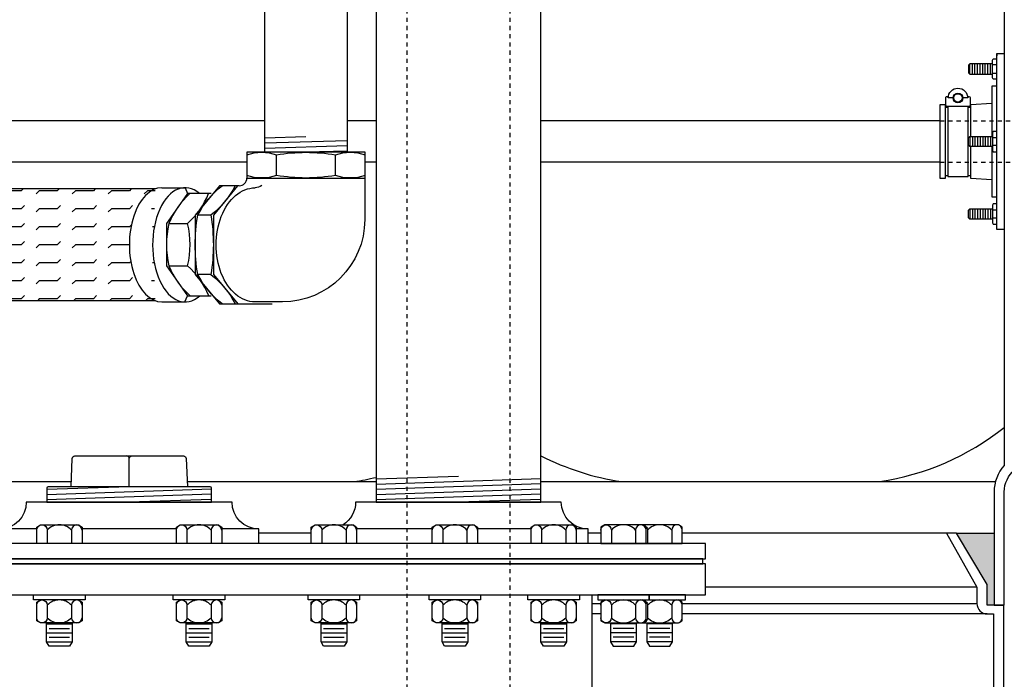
# Model space of a CAD drawing. Extents: x -285 to 5863, y 308 to 3178.
# Tile 559 of 622: x 5269 to 5293, y 918 to 934. Entities that reach past the tile are written whole.
import ezdxf

# ---------------------------------------------------------------- set-up
doc = ezdxf.new("R2010")
doc.units = 0
doc.header["$MEASUREMENT"] = 0
doc.header["$PDSIZE"] = 1
doc.linetypes.add('HIDDEN5', pattern=[0.05, 0.025, -0.025])
doc.layers.get('DEFPOINTS').update_dxf_attribs({"linetype": 'CONTINUOUS'})
for name, color, linetype in [('BOOT-CONDUIT', 1, 'CONTINUOUS'), ('CONDUIT', 2, 'CONTINUOUS'), ('DIM', 3, 'CONTINUOUS'), ('FLEXHOSE-2', 3, 'CONTINUOUS'), ('FLEXHOSE-2-HATCH', 2, 'CONTINUOUS'), ('FRP-COLLAR', 1, 'CONTINUOUS'), ('FRP-SUMP', 2, 'CONTINUOUS'), ('GALV-2-ELL', 3, 'CONTINUOUS'), ('GALV-2-PIPE', 3, 'CONTINUOUS'), ('GALV-4-PIPE', 4, 'CONTINUOUS'), ('PEAGRAVEL-HATCH', 3, 'CONTINUOUS'), ('SUB-PUMP', 4, 'CONTINUOUS'), ('TANK-BUNG-OPENING-4', 3, 'CONTINUOUS'), ('TANK-MANWAY', 5, 'CONTINUOUS'), ('TANK-MANWAY-BOLT', 7, 'CONTINUOUS')]:
    doc.layers.add(name, color=color, linetype=linetype)
doc.styles.add('SIMPLEX', font='simplex')
doc.dimstyles.new('DIM64', dxfattribs={"dimscale": 64, "dimtxt": 0.09375, "dimasz": 0.09375, "dimexe": 0.0625, "dimexo": 0.0625, "dimgap": 0.046875, "dimtad": 1, "dimdec": 4, "dimzin": 3, "dimdsep": 46, "dimlunit": 4, "dimtxsty": 'SIMPLEX', "dimcen": 0, "dimclrd": 256, "dimclre": 256, "dimclrt": 256, "dimadec": 0, "dimazin": 0, "dimtfac": 1, "dimtdec": 4, "dimtmove": 0, "dimatfit": 3, "dimfxl": 1, "dimfrac": 2, "dimtolj": 1, "dimtzin": 0, "dimarcsym": 0})

# ---------------------------------------------------------------- blocks, each defined once
blk = doc.blocks.new('*D53')
at = {"layer": 'DEFPOINTS', "color": 0, "transparency": 16777216}
for p in [(5440.235, 978.296), (4823.479, 978.015), (4823.479, 700.523)]:
    blk.add_point(p, dxfattribs=at)
at = {"layer": 'DIM', "lineweight": -2, "transparency": 16777216}
for p, q in [((5440.235, 974.296), (5440.235, 696.523)), ((4823.479, 974.015), (4823.479, 696.523)), ((5434.235, 700.523), (4829.479, 700.523))]:
    blk.add_line(p, q, dxfattribs=at)
at = {"layer": 'DIM', "transparency": 16777216}
for points in [[(4829.479, 701.523), (4829.479, 699.523), (4823.479, 700.523)], [(5434.235, 701.523), (5434.235, 699.523), (5440.235, 700.523)]]:
    blk.add_solid(points, dxfattribs=at)
at = {"layer": 'DIM', "transparency": 16777216, "insert": (5131.857, 708.095), "char_height": 6, "attachment_point": 5, "style": 'SIMPLEX'}
blk.add_mtext('\\A1;51\'-4 3/4" (F.V. TANK SLAB)', dxfattribs=at)

msp = doc.modelspace()

# ---------------------------------------------------------------- hatches: boundary and pattern name
at = {"layer": 'FLEXHOSE-2-HATCH', "linetype": 'Continuous'}
h = msp.add_hatch(dxfattribs=at)
h.set_pattern_fill('FLEX', color=256, scale=1.75, angle=180, style=0)
h.set_pattern_definition([(180, (5271.98197, 928.7775), (1e-13, -0.4375), [0.4375, -0.4375]), (225, (5271.54447, 928.7775), (1e-13, -0.4375), [0.109375, -0.399968, 0.109375, -0.618718])])
edge = h.paths.add_edge_path()
edge.add_ellipse((5272.77234, 928.77749), major_axis=(0, 1.388), ratio=0.56943366, start_angle=371.528606, end_angle=528.471394, ccw=False)
edge.add_line((5272.61438, 930.13749), (5266.95355, 930.13749))
edge.add_ellipse((5266.95355, 928.77749), major_axis=(0, -1.36), ratio=0.58361635, start_angle=180, end_angle=360)
edge.add_line((5266.95355, 927.41749), (5272.61438, 927.41749))
at = {"layer": 'FRP-SUMP'}
msp.add_hatch(color=256, dxfattribs=at).paths.add_polyline_path([(5292.99306, 921.77324), (5292.07882, 921.77324), (5292.82882, 920.52324), (5292.82882, 920.02324), (5292.97882, 920.02324), (5292.99306, 920.02324)])
at = {"layer": 'PEAGRAVEL-HATCH'}
h = msp.add_hatch(dxfattribs=at)
h.set_pattern_fill('AR-SAND', color=256, scale=7.5, style=0)
h.set_pattern_definition([(37.5, (5288.236, 931.786), (-0.4725, 14.4512), [0, -11.4, 0, -12.75, 0, -12.1875]), (7.5, (5288.236, 931.786), (13.273, 21.166), [0, -6.15, 0, -10.275, 0, -3.9375]), (327.5, (5279.011, 931.786), (23.356, 0.0424), [0, -3.75, 0, -13.5, 0, -17.625]), (317.5, (5279.011, 931.786), (22.546, 6.5826), [0, -1.875, 0, -8.85, 0, -10.125])])
edge = h.paths.add_edge_path()
edge.add_line((5314.0425, 967.4784), (5313.7647, 967.4784))
edge.add_line((5313.7647, 967.4784), (5313.7647, 968.36731))
edge.add_line((5313.7647, 968.36731), (5312.50758, 969.62443))
edge.add_line((5312.50758, 969.62443), (5312.62543, 969.74228))
edge.add_line((5312.62543, 969.74228), (5312.54686, 969.82085))
edge.add_line((5312.54686, 969.82085), (5312.70947, 969.98346))
edge.add_line((5312.70947, 969.98346), (5288.23631, 969.98346))
edge.add_line((5288.23631, 969.98346), (5288.23941, 961.19654))
edge.add_arc((5234.32235, 832.27572), 139.74129, 65.4201994, 67.3044212, ccw=False)
edge.add_arc((5291.99306, 957.71638), 1.7, 0, 74.436861, ccw=False)
edge.add_line((5293.69306, 957.71638), (5293.69306, 945.77093))
edge.add_line((5293.69306, 945.77093), (5294.57651, 945.77093))
edge.add_line((5294.57651, 945.77093), (5294.81304, 945.77093))
edge.add_line((5294.81304, 945.77093), (5294.07651, 944.45569))
edge.add_line((5294.07651, 944.45569), (5294.07651, 944.05734))
edge.add_arc((5293.82651, 944.05734), 0.25, -90, 0, ccw=False)
edge.add_line((5293.82651, 943.80734), (5293.69306, 943.80734))
edge.add_line((5293.69306, 943.80734), (5293.69306, 942.27093))
edge.add_arc((5293.94306, 942.27093), 0.25, 180, 270)
edge.add_line((5293.94306, 942.02093), (5293.94306, 939.01507))
edge.add_line((5293.94306, 939.01507), (5294.56181, 939.01507))
edge.add_line((5294.56181, 939.01507), (5294.56181, 938.11788))
edge.add_line((5294.56181, 938.11788), (5294.68556, 938.11788))
edge.add_line((5294.68556, 938.11788), (5294.68556, 937.705))
edge.add_line((5294.68556, 937.705), (5295.1962, 937.66929))
edge.add_line((5295.1962, 937.66929), (5295.1962, 937.60742))
edge.add_line((5295.1962, 937.60742), (5295.25807, 937.60742))
edge.add_line((5295.25807, 937.60742), (5295.25807, 937.1471))
edge.add_line((5295.25807, 937.1471), (5295.75307, 937.1471))
edge.add_line((5295.75307, 937.1471), (5295.75307, 937.60742))
edge.add_line((5295.75307, 937.60742), (5295.81495, 937.60742))
edge.add_line((5295.81495, 937.60742), (5295.81495, 937.66929))
edge.add_line((5295.81495, 937.66929), (5295.9387, 937.66929))
edge.add_line((5295.9387, 937.66929), (5295.9387, 937.1471))
edge.add_line((5295.9387, 937.1471), (5307.36231, 937.1471))
edge.add_ellipse((5307.32942, 936.9596), major_axis=(0, 0.1875), ratio=0.47920074, start_angle=180, end_angle=360, ccw=False)
edge.add_ellipse((5307.32942, 936.5846), major_axis=(0, -0.1875), ratio=0.47920074, start_angle=0, end_angle=180, ccw=False)
edge.add_line((5307.32942, 936.3971), (5295.9387, 936.3971))
edge.add_line((5295.9387, 936.3971), (5295.9387, 935.87492))
edge.add_line((5295.9387, 935.87492), (5295.81495, 935.87492))
edge.add_line((5295.81495, 935.87492), (5295.81495, 935.93679))
edge.add_line((5295.81495, 935.93679), (5295.75307, 935.93679))
edge.add_line((5295.75307, 935.93679), (5295.75307, 935.92095))
edge.add_line((5295.75307, 935.92095), (5295.1962, 935.92095))
edge.add_line((5295.1962, 935.92095), (5295.1962, 935.87492))
edge.add_line((5295.1962, 935.87492), (5294.68556, 935.83921))
edge.add_line((5294.68556, 935.83921), (5294.68556, 935.42632))
edge.add_line((5294.68556, 935.42632), (5294.56181, 935.42632))
edge.add_line((5294.56181, 935.42632), (5294.56181, 934.52913))
edge.add_line((5294.56181, 934.52913), (5293.94306, 934.52913))
edge.add_line((5293.94306, 934.52913), (5293.94306, 933.52913))
edge.add_line((5293.94306, 933.52913), (5294.56181, 933.52913))
edge.add_line((5294.56181, 933.52913), (5294.56181, 932.63195))
edge.add_line((5294.56181, 932.63195), (5294.68556, 932.63195))
edge.add_line((5294.68556, 932.63195), (5294.68556, 932.21906))
edge.add_line((5294.68556, 932.21906), (5295.1962, 932.18335))
edge.add_line((5295.1962, 932.18335), (5295.1962, 932.12148))
edge.add_line((5295.1962, 932.12148), (5295.25807, 932.12148))
edge.add_line((5295.25807, 932.12148), (5295.25807, 931.78617))
edge.add_line((5295.25807, 931.78617), (5295.75307, 931.78617))
edge.add_line((5295.75307, 931.78617), (5295.75307, 932.12148))
edge.add_line((5295.75307, 932.12148), (5295.81495, 932.12148))
edge.add_line((5295.81495, 932.12148), (5295.81495, 932.18335))
edge.add_line((5295.81495, 932.18335), (5295.9387, 932.18335))
edge.add_line((5295.9387, 932.18335), (5295.9387, 931.7862))
edge.add_line((5295.9387, 931.7862), (5311.0425, 931.7862))
edge.add_arc((5311.0425, 934.7862), 3, 270, 360)
edge.add_line((5314.0425, 934.7862), (5314.0425, 967.4784))
h.paths.add_polyline_path([(5295.73758, 937.8824, 0.57507133), (5295.75911, 937.86841, -0.53001081), (5295.80257, 937.83951), (5295.80257, 937.62325), (5295.20857, 937.62325), (5295.20857, 937.87076), (5295.25907, 937.87076, 0.35188447), (5295.27357, 937.8824, -0.80321759)], flags=16)
h.paths.add_polyline_path([(5295.40261, 937.83115, -1), (5295.60853, 937.83115, -1)], flags=0)
h.paths.add_polyline_path([(5295.73758, 932.39647, 0.57507133), (5295.75911, 932.38248, -0.53001081), (5295.80257, 932.35357), (5295.80257, 932.13732), (5295.20857, 932.13732), (5295.20857, 932.38482), (5295.25907, 932.38482, 0.35188447), (5295.27357, 932.39647, -0.80321759)], flags=16)
h.paths.add_polyline_path([(5295.40261, 932.34522, -1), (5295.60853, 932.34522, -1)], flags=0)

# ---------------------------------------------------------------- linework, layer by layer
at = {"layer": 'BOOT-CONDUIT', "color": 7}
for p, q in [((5292.40512, 932.92399), (5292.40512, 933.17149)), ((5292.46762, 932.92399), (5292.46762, 933.17149)), ((5292.53012, 932.92399), (5292.53012, 933.17149)), ((5292.59262, 932.92399), (5292.59262, 933.17149)), ((5292.65512, 932.92399), (5292.65512, 933.17149)), ((5292.71762, 932.92399), (5292.71762, 933.17149)), ((5292.78012, 932.92399), (5292.78012, 933.17149)), ((5292.84262, 932.92399), (5292.84262, 933.17149)), ((5292.90512, 932.92399), (5292.90512, 933.17149)), ((5293.0601, 933.14724), (5292.95418, 933.14724)), ((5292.95418, 932.94825), (5293.0601, 932.94825)), ((5292.40512, 931.40992), (5292.40512, 931.16242)), ((5292.46762, 931.40992), (5292.46762, 931.16242)), ((5292.53012, 931.40992), (5292.53012, 931.16242)), ((5292.59262, 931.40992), (5292.59262, 931.16242)), ((5292.65512, 931.40992), (5292.65512, 931.16242)), ((5292.71762, 931.40992), (5292.71762, 931.16242)), ((5292.78012, 931.40992), (5292.78012, 931.16242)), ((5292.84262, 931.40992), (5292.84262, 931.16242)), ((5292.90512, 931.40992), (5292.90512, 931.16242)), ((5292.95418, 931.38566), (5293.0601, 931.38566)), ((5293.0601, 931.18667), (5292.95418, 931.18667)), ((5292.40512, 929.64834), (5292.40512, 929.40084)), ((5292.46762, 929.64834), (5292.46762, 929.40084)), ((5292.53012, 929.64834), (5292.53012, 929.40084)), ((5292.59262, 929.64834), (5292.59262, 929.40084)), ((5292.65512, 929.64834), (5292.65512, 929.40084)), ((5292.71762, 929.64834), (5292.71762, 929.40084)), ((5292.78012, 929.64834), (5292.78012, 929.40084)), ((5292.84262, 929.64834), (5292.84262, 929.40084)), ((5292.90512, 929.64834), (5292.90512, 929.40084)), ((5292.95418, 929.62408), (5293.0601, 929.62408)), ((5293.0601, 929.42509), (5292.95418, 929.42509))]:
    msp.add_line(p, q, dxfattribs=at)
at = {"layer": 'BOOT-CONDUIT', "linetype": 'Continuous'}
for p, q in [((5291.80696, 932.12148), (5291.86884, 932.12148)), ((5292.36384, 932.12148), (5292.42571, 932.12148)), ((5291.86884, 930.45085), (5291.80696, 930.45085)), ((5292.42571, 930.45085), (5292.36384, 930.45085))]:
    msp.add_line(p, q, dxfattribs=at)
at = {"layer": 'BOOT-CONDUIT'}
msp.add_lwpolyline([(5293.0601, 933.42469), (5293.24306, 933.42469), (5293.24306, 929.14789), (5293.0601, 929.14789), (5293.0601, 933.42469), (5293.0601, 933.36925)], dxfattribs=at)
at = {"layer": 'BOOT-CONDUIT', "color": 7}
for points in [[(5292.95418, 933.17149), (5292.40512, 933.17149), (5292.37418, 933.14055), (5292.37418, 932.95493), (5292.3769, 932.95221), (5292.40512, 932.92399), (5292.95418, 932.92399)], [(5293.0601, 932.80025), (5292.97332, 932.80025), (5292.95418, 932.83341), (5292.95418, 933.26208), (5292.97332, 933.29524), (5293.0601, 933.29524)], [(5291.86884, 932.13732), (5291.86884, 930.43501), (5292.36384, 930.43501), (5292.36384, 932.13732)], [(5293.0601, 931.53366), (5292.97332, 931.53366), (5292.95418, 931.5005), (5292.95418, 931.07183), (5292.97332, 931.03867), (5293.0601, 931.03867)], [(5292.95418, 931.16242), (5292.40512, 931.16242), (5292.37418, 931.19335), (5292.37418, 931.37898), (5292.3769, 931.3817), (5292.40512, 931.40992), (5292.95418, 931.40992)], [(5293.0601, 929.77208), (5292.97332, 929.77208), (5292.95418, 929.73892), (5292.95418, 929.31025), (5292.97332, 929.2771), (5293.0601, 929.2771)], [(5292.95418, 929.40084), (5292.40512, 929.40084), (5292.37418, 929.43178), (5292.37418, 929.6174), (5292.3769, 929.62012), (5292.40512, 929.64834), (5292.95418, 929.64834)]]:
    msp.add_lwpolyline(points, dxfattribs=at)
at = {"layer": 'BOOT-CONDUIT', "linetype": 'Continuous'}
for points in [[(5293.0601, 932.63195), (5292.93635, 932.63195), (5292.93635, 931.40992)], [(5292.42571, 931.40992), (5292.42571, 932.12148), (5292.42571, 932.18335), (5292.93635, 932.21906)], [(5292.93635, 930.35327), (5292.42571, 930.38898), (5292.42571, 931.16242)], [(5292.93635, 931.16242), (5292.93635, 929.94038), (5293.0601, 929.94038)]]:
    msp.add_lwpolyline(points, dxfattribs=at)
at = {"layer": 'BOOT-CONDUIT', "color": 7}
for points in [[(5292.34835, 932.39647, 0.35187184), (5292.36285, 932.38482), (5292.38209, 932.38482, -0.41421356), (5292.41334, 932.35299), (5292.41334, 932.16857, -0.41421356), (5292.38151, 932.13732), (5291.85059, 932.13732, -0.41421341), (5291.81934, 932.16915), (5291.81934, 932.35357, -0.41421372), (5291.85117, 932.38482), (5291.86983, 932.38482, 0.35188198), (5291.88433, 932.39647)], [(5291.99754, 932.34522), (5291.87874, 932.34522, -1), (5292.35394, 932.34522), (5292.23514, 932.34522)]]:
    msp.add_lwpolyline(points, format="xyb", dxfattribs=at)
at = {"layer": 'BOOT-CONDUIT', "linetype": 'Continuous'}
msp.add_lwpolyline([(5291.80696, 930.38898), (5291.68321, 930.38898), (5291.68321, 932.18335), (5291.80696, 932.18335), (5291.80696, 932.12148), (5291.80696, 930.45085)], close=True, dxfattribs=at)
at = {"layer": 'BOOT-CONDUIT', "color": 7}
msp.add_circle((5292.11634, 932.34522), 0.1188, dxfattribs=at)
at = {"layer": 'BOOT-CONDUIT', "color": 8}
msp.add_circle((5292.11634, 932.34522), 0.10296, dxfattribs=at)
at = {"layer": 'CONDUIT'}
for p, q in [((5275.27461, 931.78617), (5267.49098, 931.78617)), ((5277.97882, 931.78617), (5277.27461, 931.78617)), ((5291.68321, 931.78617), (5281.97882, 931.78617)), ((5274.83716, 930.78617), (5267.49098, 930.78617)), ((5277.97882, 930.78617), (5277.70918, 930.78617)), ((5291.68321, 930.78617), (5281.97882, 930.78617))]:
    msp.add_line(p, q, dxfattribs=at)
at = {"layer": 'CONDUIT', "color": 7, "linetype": 'HIDDEN5'}
for p, q in [((5291.68321, 931.78617), (5295.9387, 931.78617)), ((5291.68321, 930.78617), (5295.9387, 930.78617))]:
    msp.add_line(p, q, dxfattribs=at)
at = {"layer": 'FLEXHOSE-2', "linetype": 'Continuous'}
for p, q in [((5272.61438, 930.13749), (5266.95355, 930.13749)), ((5272.77234, 930.1655), (5273.33781, 930.1655)), ((5273.33781, 930.1655), (5273.39167, 930.02243)), ((5272.61438, 927.41749), (5266.95355, 927.41749)), ((5272.77234, 927.38949), (5273.33781, 927.38949)), ((5273.32671, 927.38963), (5273.39596, 927.53958))]:
    msp.add_line(p, q, dxfattribs=at)
at = {"layer": 'FLEXHOSE-2', "color": 7, "linetype": 'Continuous'}
for p, q in [((5272.94424, 929.29522), (5273.39738, 929.29522)), ((5272.94424, 928.26679), (5273.39738, 928.26679))]:
    msp.add_line(p, q, dxfattribs=at)
at = {"layer": 'FLEXHOSE-2', "linetype": 'Continuous'}
msp.add_lwpolyline([(5273.96981, 930.02243), (5273.39167, 930.02243), (5272.88174, 929.29522), (5272.88174, 928.26679), (5273.39596, 927.53958), (5273.97409, 927.53958)], dxfattribs=at)
at = {"layer": 'FLEXHOSE-2', "color": 7, "linetype": 'Continuous'}
for centre, radius, start, end in [((5274.74569, 928.57441), 1.94031, 131.730289, 158.19215), ((5272.10586, 930.74325), 1.94031, 311.730289, 338.19215), ((5275.02833, 928.781), 2.14659, 166.140032, 193.859968), ((5271.31328, 928.781), 2.14659, 346.140032, 13.859968), ((5274.75661, 929.00292), 1.95616, 202.105494, 228.423286), ((5272.1234, 926.82054), 1.92734, 21.905113, 48.623666)]:
    msp.add_arc(centre, radius, start, end, dxfattribs=at)
at = {"layer": 'FLEXHOSE-2', "linetype": 'Continuous'}
for centre, major_axis, start_param, end_param in [((5273.33781, 928.77749), (0, 1.388), -0.45802338, 3.61093147), ((5272.77234, 928.77749), (0, -1.388), 3.14159265, 6.28318531)]:
    msp.add_ellipse(centre, major_axis=major_axis, ratio=0.56943366, start_param=start_param, end_param=end_param, dxfattribs=at)
at = {"layer": 'FRP-COLLAR', "color": 7, "linetype": 'Continuous'}
for p, q in [((5276.40372, 921.77328), (5275.12802, 921.77328)), ((5283.43924, 921.77328), (5283.12802, 921.77328)), ((5291.84229, 921.77328), (5285.41759, 921.77328)), ((5292.57882, 920.45804), (5285.97882, 920.45804)), ((5283.22882, 920.05969), (5283.43924, 920.05969)), ((5285.41759, 920.05969), (5292.57882, 920.05969)), ((5283.43924, 919.80969), (5283.22882, 919.80969)), ((5292.82882, 919.80969), (5285.41759, 919.80969))]:
    msp.add_line(p, q, dxfattribs=at)
at = {"layer": 'FRP-COLLAR'}
msp.add_lwpolyline([(5293.22882, 915.52328), (5293.22882, 920.02328), (5292.97882, 920.02328), (5292.82882, 920.02328), (5292.82882, 920.52328), (5292.07882, 921.77328), (5291.84229, 921.77328), (5292.57882, 920.45804), (5292.57882, 920.05969, 0.41421356), (5292.82882, 919.80969), (5292.97882, 919.80969), (5292.97882, 915.52328)], format="xyb", close=True, dxfattribs=at)
at = {"layer": 'FRP-SUMP', "color": 7}
for p, q in [((5265.38777, 923.02324), (5270.56987, 923.02324)), ((5273.38777, 923.02324), (5277.97882, 923.02324)), ((5281.97882, 923.02324), (5293.02654, 923.02324))]:
    msp.add_line(p, q, dxfattribs=at)
at = {"layer": 'FRP-SUMP'}
msp.add_line((5292.07882, 921.77324), (5292.99306, 921.77324), dxfattribs=at)
msp.add_lwpolyline([(5293.24306, 920.02324), (5293.24306, 922.77324, -0.22167085), (5293.49306, 923.30944), (5293.49306, 941.73473, -0.22167085), (5293.24306, 942.27093), (5293.24306, 944.02093), (5292.99306, 944.02093), (5292.84306, 944.02093), (5292.84306, 944.52093), (5292.09306, 945.77093), (5291.85653, 945.77093), (5292.59306, 944.45569), (5292.59306, 944.05734, 0.41421356), (5292.84306, 943.80734), (5292.99306, 943.80734), (5292.99306, 942.27093, 0.18776323), (5293.24306, 941.62866), (5293.24306, 923.41551, 0.18776323), (5292.99306, 922.77324), (5292.99306, 920.02324), (5293.24306, 920.02324)], format="xyb", close=True, dxfattribs=at)
at = {"layer": 'FRP-SUMP', "color": 7}
for points in [[(5281.97882, 923.65192, 0.08149294), (5283.94154, 923.02324)], [(5277.44154, 923.02324, 0.02150268), (5277.97882, 923.12677, 0.02150268)]]:
    msp.add_lwpolyline(points, format="xyb", dxfattribs=at)
msp.add_arc((5289.27577, 929.31874), 6.36447, 278.442948, 308.561095, dxfattribs=at)
at = {"layer": 'GALV-2-ELL', "color": 7, "linetype": 'Continuous'}
for p, q in [((5275.55517, 930.46331), (5275.55517, 930.96266)), ((5276.99117, 930.46331), (5276.99117, 930.96266)), ((5273.96099, 929.49527), (5273.64451, 929.49527)), ((5273.96099, 928.05927), (5273.64451, 928.05927))]:
    msp.add_line(p, q, dxfattribs=at)
for points in [[(5274.8386, 930.96266, -0.17443208), (5275.55517, 930.96266, -0.08704547), (5276.99117, 930.96266, -0.17373472), (5277.71061, 930.96266)], [(5277.71061, 930.46331, -0.17372505), (5276.99117, 930.46331, -0.08704419), (5275.55517, 930.46331, -0.1744223), (5274.8386, 930.46331)], [(5274.23932, 927.33982, -0.10986798), (5273.64451, 928.05927, -0.08704694), (5273.64451, 929.49527, -0.11080762), (5274.23437, 930.21184)], [(5274.55085, 930.21184, -0.11080762), (5273.96099, 929.49527, -0.08704694), (5273.96099, 928.05927, -0.10986798), (5274.55581, 927.33982)]]:
    msp.add_lwpolyline(points, format="xyb", dxfattribs=at)
at = {"layer": 'GALV-2-ELL', "linetype": 'Continuous'}
msp.add_lwpolyline([(5274.8386, 930.40081), (5277.71061, 930.40081), (5277.71061, 931.02516), (5274.8386, 931.02516)], close=True, dxfattribs=at)
for points in [[(5277.70152, 930.39914), (5277.70152, 929.39028, -0.41421356), (5275.70152, 927.39028), (5275.58671, 927.39028), (5275.03979, 927.39028)], [(5275.19987, 930.22091, -0.13415727), (5275.03979, 930.16138)]]:
    msp.add_lwpolyline(points, format="xyb", dxfattribs=at)
for points in [[(5274.61335, 930.21184), (5274.17187, 930.21184), (5273.58201, 929.49527), (5273.58201, 928.05927), (5274.17682, 927.33982), (5274.61831, 927.33982)], [(5274.64986, 930.21184), (5274.61335, 930.21184), (5274.02349, 929.49527), (5274.02349, 928.05927), (5274.61831, 927.33982), (5275.45454, 927.33982)]]:
    msp.add_lwpolyline(points, dxfattribs=at)
for centre, radius, start, end in [((5274.64986, 930.39914), 0.18731, 270.000196, 0), ((5273.96099, 929.49527), 2.273736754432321e-13, 87.057354, 180)]:
    msp.add_arc(centre, radius, start, end, dxfattribs=at)
at = {"layer": 'GALV-2-ELL', "linetype": 'Continuous', "extrusion": (0, 0, -1)}
msp.add_ellipse((5275.03979, 928.77583), major_axis=(0, 1.38555), ratio=0.68591791, start_param=3.14159265, end_param=6.28318531, dxfattribs=at)
at = {"layer": 'GALV-2-PIPE', "color": 7}
for p, q in [((5276.27461, 931.40016), (5275.27461, 931.36891)), ((5277.27461, 931.30641), (5275.27461, 931.24391)), ((5277.27461, 931.18141), (5275.27461, 931.11891)), ((5277.27461, 931.05641), (5276.27461, 931.02516))]:
    msp.add_line(p, q, dxfattribs=at)
at = {"layer": 'GALV-2-PIPE', "linetype": 'Continuous'}
msp.add_lwpolyline([(5277.27461, 936.1146), (5277.27461, 931.02516), (5275.27461, 931.02516), (5275.27461, 936.1146)], close=True, dxfattribs=at)
at = {"layer": 'GALV-4-PIPE', "color": 7}
for p, q in [((5279.97882, 923.1486), (5277.97882, 923.08123)), ((5281.97882, 923.09089), (5277.97882, 922.95616)), ((5271.97882, 922.89699), (5269.97882, 922.82963)), ((5273.97882, 922.83978), (5269.97882, 922.70504)), ((5281.97882, 922.96582), (5277.97882, 922.83109)), ((5281.97882, 922.84075), (5277.97882, 922.70602)), ((5273.97882, 922.71519), (5269.97882, 922.58046)), ((5273.97882, 922.59061), (5271.97882, 922.52324)), ((5281.97882, 922.71568), (5277.97882, 922.58095)), ((5281.97882, 922.59061), (5279.97882, 922.52324))]:
    msp.add_line(p, q, dxfattribs=at)
at = {"layer": 'GALV-4-PIPE'}
msp.add_lwpolyline([(5277.97882, 945.89548), (5277.97882, 922.52328), (5281.97882, 922.52328), (5281.97882, 945.89548)], close=True, dxfattribs=at)
at = {"layer": 'GALV-4-PIPE', "color": 4, "linetype": 'Continuous'}
msp.add_lwpolyline([(5270.5646, 922.89699), (5270.59336, 923.58709, -0.40206867), (5270.6558, 923.64699), (5273.30183, 923.64699, -0.40206867), (5273.36428, 923.58709), (5273.39303, 922.89699)], format="xyb", dxfattribs=at)
at = {"layer": 'GALV-4-PIPE', "color": 7, "linetype": 'Continuous'}
for points in [[(5271.97882, 922.89699), (5271.97882, 923.58449, 0.41421356), (5271.91632, 923.64699)], [(5271.97882, 922.89699), (5271.97882, 923.58449, -0.41421356), (5272.04132, 923.64699)]]:
    msp.add_lwpolyline(points, format="xyb", dxfattribs=at)
at = {"layer": 'GALV-4-PIPE', "color": 4, "linetype": 'Continuous'}
msp.add_lwpolyline([(5273.97882, 922.52324), (5273.97882, 922.86574, 0.41421356), (5273.94757, 922.89699), (5270.01007, 922.89699, 0.41421356), (5269.97882, 922.86574), (5269.97882, 922.52324)], format="xyb", close=True, dxfattribs=at)
at = {"layer": 'SUB-PUMP', "color": 1, "linetype": 'HIDDEN5'}
for p, q in [((5278.72883, 945.89552), (5278.72883, 824.52328)), ((5281.22883, 945.89552), (5281.22883, 824.52328))]:
    msp.add_line(p, q, dxfattribs=at)
at = {"layer": 'TANK-BUNG-OPENING-4', "linetype": 'Continuous'}
for p, q in [((5269.73199, 921.87408), (5268.82962, 921.87408)), ((5273.12567, 921.87408), (5270.83199, 921.87408)), ((5275.12802, 921.87408), (5274.22567, 921.87408)), ((5279.34273, 921.87408), (5277.50372, 921.87408)), ((5281.74243, 921.87408), (5280.44273, 921.87408)), ((5283.12802, 921.87408), (5282.84243, 921.87408))]:
    msp.add_line(p, q, dxfattribs=at)
for points in [[(5275.12802, 921.52328), (5275.12802, 921.87408, -0.41421356), (5274.47882, 922.52328), (5269.47882, 922.52328, -0.41421356), (5268.82962, 921.87408), (5268.82962, 921.52328)], [(5283.12802, 921.52328), (5283.12802, 921.87408, -0.41421356), (5282.47882, 922.52328), (5277.47882, 922.52328, -0.25818944), (5277.17453, 921.97328, -0.25818944)]]:
    msp.add_lwpolyline(points, format="xyb", dxfattribs=at)
at = {"layer": 'TANK-MANWAY', "linetype": 'Continuous'}
msp.add_line((5283.22882, 915.52328), (5283.22882, 920.27328), dxfattribs=at)
for points in [[(5285.97882, 921.14828), (5285.97882, 921.52328), (5257.97882, 921.52328), (5257.97882, 921.14828)], [(5285.91632, 921.02328), (5285.91632, 921.14828), (5258.04132, 921.14828), (5258.04132, 921.02328)], [(5285.97882, 920.27328), (5285.97882, 921.02328), (5257.97882, 921.02328), (5257.97882, 920.27328)]]:
    msp.add_lwpolyline(points, close=True, dxfattribs=at)
at = {"layer": 'TANK-MANWAY-BOLT', "linetype": 'Continuous'}
for p, q in [((5269.96949, 919.56454), (5270.59449, 919.56454)), ((5270.03199, 919.45629), (5270.53199, 919.45629)), ((5273.36317, 919.56454), (5273.98817, 919.56454)), ((5273.42567, 919.45629), (5273.92567, 919.45629)), ((5276.64122, 919.56454), (5277.26622, 919.56454)), ((5276.70372, 919.45629), (5277.20372, 919.45629)), ((5279.58023, 919.56454), (5280.20523, 919.56454)), ((5279.64273, 919.45629), (5280.14273, 919.45629)), ((5281.97993, 919.56454), (5282.60493, 919.56454)), ((5282.04243, 919.45629), (5282.54243, 919.45629)), ((5284.30174, 919.56454), (5283.67674, 919.56454)), ((5284.23924, 919.45629), (5283.73924, 919.45629)), ((5285.18009, 919.56454), (5284.55509, 919.56454)), ((5285.11759, 919.45629), (5284.61759, 919.45629)), ((5269.96949, 919.34804), (5270.59449, 919.34804)), ((5270.03199, 919.23978), (5270.53199, 919.23978)), ((5273.36317, 919.34804), (5273.98817, 919.34804)), ((5273.42567, 919.23978), (5273.92567, 919.23978)), ((5276.64122, 919.34804), (5277.26622, 919.34804)), ((5276.70372, 919.23978), (5277.20372, 919.23978)), ((5279.58023, 919.34804), (5280.20523, 919.34804)), ((5279.64273, 919.23978), (5280.14273, 919.23978)), ((5281.97993, 919.34804), (5282.60493, 919.34804)), ((5282.04243, 919.23978), (5282.54243, 919.23978)), ((5284.30174, 919.34804), (5283.67674, 919.34804)), ((5284.23924, 919.23978), (5283.73924, 919.23978)), ((5285.18009, 919.34804), (5284.55509, 919.34804)), ((5285.11759, 919.23978), (5284.61759, 919.23978)), ((5269.96949, 919.13153), (5270.59449, 919.13153)), ((5273.36317, 919.13153), (5273.98817, 919.13153)), ((5276.64122, 919.13153), (5277.26622, 919.13153)), ((5279.58023, 919.13153), (5280.20523, 919.13153)), ((5281.97993, 919.13153), (5282.60493, 919.13153)), ((5284.30174, 919.13153), (5283.67674, 919.13153)), ((5285.18009, 919.13153), (5284.55509, 919.13153))]:
    msp.add_line(p, q, dxfattribs=at)
for points in [[(5270.83199, 921.91912), (5270.83199, 921.52328), (5269.73199, 921.52328), (5269.73199, 921.91912), (5269.82579, 921.97328), (5270.7382, 921.97328)], [(5274.22567, 921.91912), (5274.22567, 921.52328), (5273.12567, 921.52328), (5273.12567, 921.91912), (5273.21947, 921.97328), (5274.13188, 921.97328)], [(5277.50372, 921.91912), (5277.50372, 921.52328), (5276.40372, 921.52328), (5276.40372, 921.91912), (5276.49751, 921.97328), (5277.40992, 921.97328)], [(5280.44273, 921.91912), (5280.44273, 921.52328), (5279.34273, 921.52328), (5279.34273, 921.91912), (5279.43653, 921.97328), (5280.34894, 921.97328)], [(5282.84243, 921.91912), (5282.84243, 921.52328), (5281.74243, 921.52328), (5281.74243, 921.91912), (5281.83622, 921.97328), (5282.74863, 921.97328)], [(5283.43924, 921.91912), (5283.43924, 921.52328), (5284.53924, 921.52328), (5284.53924, 921.91912), (5284.44544, 921.97328), (5283.53303, 921.97328)], [(5270.90699, 920.27328), (5270.90699, 920.14828), (5269.65699, 920.14828), (5269.65699, 920.27328)], [(5274.30067, 920.27328), (5274.30067, 920.14828), (5273.05067, 920.14828), (5273.05067, 920.27328)], [(5277.57872, 920.27328), (5277.57872, 920.14828), (5276.32872, 920.14828), (5276.32872, 920.27328)], [(5280.51773, 920.27328), (5280.51773, 920.14828), (5279.26773, 920.14828), (5279.26773, 920.27328)], [(5282.91743, 920.27328), (5282.91743, 920.14828), (5281.66743, 920.14828), (5281.66743, 920.27328)], [(5283.36424, 920.27328), (5283.36424, 920.14828), (5284.61424, 920.14828), (5284.61424, 920.27328)], [(5284.61424, 920.27328), (5284.61424, 920.14828), (5285.49259, 920.14828), (5285.49259, 920.27328)]]:
    msp.add_lwpolyline(points, close=True, dxfattribs=at)
for points in [[(5269.73199, 921.84515, -1), (5269.98824, 921.84515), (5269.98824, 921.52328)], [(5270.83199, 921.84515, 1), (5270.57574, 921.84515), (5270.57574, 921.52328)], [(5273.12567, 921.84515, -1), (5273.38192, 921.84515), (5273.38192, 921.52328)], [(5274.22567, 921.84515, 1), (5273.96942, 921.84515), (5273.96942, 921.52328)], [(5276.40372, 921.84515, -1), (5276.65997, 921.84515), (5276.65997, 921.52328)], [(5277.50372, 921.84515, 1), (5277.24747, 921.84515), (5277.24747, 921.52328)], [(5279.34273, 921.84515, -1), (5279.59898, 921.84515), (5279.59898, 921.52328)], [(5280.44273, 921.84515, 1), (5280.18648, 921.84515), (5280.18648, 921.52328)], [(5281.74243, 921.84515, -1), (5281.99868, 921.84515), (5281.99868, 921.52328)], [(5282.84243, 921.84515, 1), (5282.58618, 921.84515), (5282.58618, 921.52328)], [(5283.43924, 921.84515, -1), (5283.69549, 921.84515), (5283.69549, 921.52328)], [(5284.53924, 921.84515, 1), (5284.28299, 921.84515), (5284.28299, 921.52328)], [(5284.44544, 921.97328, -0.41482767), (5284.57384, 921.84515), (5284.57384, 921.52328)], [(5285.41759, 921.84515, 1), (5285.16134, 921.84515), (5285.16134, 921.52328)], [(5269.73199, 920.02015, -1), (5269.98824, 920.02015), (5269.98824, 919.7164, -1), (5269.73199, 919.7164)], [(5270.83199, 920.02015, 1), (5270.57574, 920.02015), (5270.57574, 919.7164, 1), (5270.83199, 919.7164)], [(5273.12567, 920.02015, -1), (5273.38192, 920.02015), (5273.38192, 919.7164, -1), (5273.12567, 919.7164)], [(5274.22567, 920.02015, 1), (5273.96942, 920.02015), (5273.96942, 919.7164, 1), (5274.22567, 919.7164)], [(5276.40372, 920.02015, -1), (5276.65997, 920.02015), (5276.65997, 919.7164, -1), (5276.40372, 919.7164)], [(5277.50372, 920.02015, 1), (5277.24747, 920.02015), (5277.24747, 919.7164, 1), (5277.50372, 919.7164)], [(5279.34273, 920.02015, -1), (5279.59898, 920.02015), (5279.59898, 919.7164, -1), (5279.34273, 919.7164)], [(5280.44273, 920.02015, 1), (5280.18648, 920.02015), (5280.18648, 919.7164, 1), (5280.44273, 919.7164)], [(5281.74243, 920.02015, -1), (5281.99868, 920.02015), (5281.99868, 919.7164, -1), (5281.74243, 919.7164)], [(5282.84243, 920.02015, 1), (5282.58618, 920.02015), (5282.58618, 919.7164, 1), (5282.84243, 919.7164)], [(5283.43924, 920.02015, -1), (5283.69549, 920.02015), (5283.69549, 919.7164, -1), (5283.43924, 919.7164)], [(5284.53924, 920.02015, 1), (5284.28299, 920.02015), (5284.28299, 919.7164, 1), (5284.53924, 919.7164)], [(5284.44544, 920.14828, -0.41482858), (5284.57384, 920.02015), (5284.57384, 919.7164, -0.41482819), (5284.44544, 919.58828, -0.41482819)], [(5285.41759, 920.02015, 1), (5285.16134, 920.02015), (5285.16134, 919.7164, 1), (5285.41759, 919.7164)]]:
    msp.add_lwpolyline(points, format="xyb", dxfattribs=at)
for points in [[(5284.53924, 921.52328), (5285.41759, 921.52328), (5285.41759, 921.91912), (5285.32379, 921.97328), (5284.41138, 921.97328)], [(5270.7382, 920.14828), (5270.83199, 920.09412), (5270.83199, 919.64243), (5270.7382, 919.58828), (5269.82579, 919.58828), (5269.73199, 919.64243), (5269.73199, 920.09412), (5269.82579, 920.14828)], [(5274.13188, 920.14828), (5274.22567, 920.09412), (5274.22567, 919.64243), (5274.13188, 919.58828), (5273.21947, 919.58828), (5273.12567, 919.64243), (5273.12567, 920.09412), (5273.21947, 920.14828)], [(5277.40992, 920.14828), (5277.50372, 920.09412), (5277.50372, 919.64243), (5277.40992, 919.58828), (5276.49751, 919.58828), (5276.40372, 919.64243), (5276.40372, 920.09412), (5276.49751, 920.14828)], [(5280.34894, 920.14828), (5280.44273, 920.09412), (5280.44273, 919.64243), (5280.34894, 919.58828), (5279.43653, 919.58828), (5279.34273, 919.64243), (5279.34273, 920.09412), (5279.43653, 920.14828)], [(5282.74863, 920.14828), (5282.84243, 920.09412), (5282.84243, 919.64243), (5282.74863, 919.58828), (5281.83622, 919.58828), (5281.74243, 919.64243), (5281.74243, 920.09412), (5281.83622, 920.14828)], [(5283.53303, 920.14828), (5283.43924, 920.09412), (5283.43924, 919.64243), (5283.53303, 919.58828), (5284.44544, 919.58828), (5284.53924, 919.64243), (5284.53924, 920.09412), (5284.44544, 920.14828)], [(5284.41138, 919.58828), (5285.32379, 919.58828), (5285.41759, 919.64243), (5285.41759, 920.09412), (5285.32379, 920.14828)], [(5270.59449, 919.58828), (5270.59449, 919.13153), (5270.53199, 919.02328), (5270.03199, 919.02328), (5269.96949, 919.13153), (5269.96949, 919.58828)], [(5273.98817, 919.58828), (5273.98817, 919.13153), (5273.92567, 919.02328), (5273.42567, 919.02328), (5273.36317, 919.13153), (5273.36317, 919.58828)], [(5277.26622, 919.58828), (5277.26622, 919.13153), (5277.20372, 919.02328), (5276.70372, 919.02328), (5276.64122, 919.13153), (5276.64122, 919.58828)], [(5280.20523, 919.58828), (5280.20523, 919.13153), (5280.14273, 919.02328), (5279.64273, 919.02328), (5279.58023, 919.13153), (5279.58023, 919.58828)], [(5282.60493, 919.58828), (5282.60493, 919.13153), (5282.54243, 919.02328), (5282.04243, 919.02328), (5281.97993, 919.13153), (5281.97993, 919.58828)], [(5283.67674, 919.58828), (5283.67674, 919.13153), (5283.73924, 919.02328), (5284.23924, 919.02328), (5284.30174, 919.13153), (5284.30174, 919.58828)], [(5284.55509, 919.58828), (5284.55509, 919.13153), (5284.61759, 919.02328), (5285.11759, 919.02328), (5285.18009, 919.13153), (5285.18009, 919.58828)]]:
    msp.add_lwpolyline(points, dxfattribs=at)
for centre, start, end in [((5270.28199, 921.57248), 42.86912, 137.130877), ((5273.67567, 921.57248), 42.86912, 137.130877), ((5276.95372, 921.57248), 42.86912, 137.130877), ((5279.89273, 921.57248), 42.86912, 137.130877), ((5282.29243, 921.57248), 42.86912, 137.130877), ((5283.98924, 921.57248), 42.869123, 137.13088), ((5284.86759, 921.57248), 42.869123, 137.13088), ((5270.28199, 919.74748), 42.86912, 137.130877), ((5273.67567, 919.74748), 42.86912, 137.130877), ((5276.95372, 919.74748), 42.86912, 137.130877), ((5279.89273, 919.74748), 42.86912, 137.130877), ((5282.29243, 919.74748), 42.86912, 137.130877), ((5283.98924, 919.74748), 42.869123, 137.13088), ((5284.86759, 919.74748), 42.869123, 137.13088), ((5270.28199, 919.98908), 222.86912, 317.13088), ((5273.67567, 919.98908), 222.86912, 317.13088), ((5276.95372, 919.98908), 222.86912, 317.13088), ((5279.89273, 919.98908), 222.86912, 317.13088), ((5282.29243, 919.98908), 222.86912, 317.13088), ((5283.98924, 919.98908), 222.86912, 317.13088), ((5284.86759, 919.98908), 222.86912, 317.13088)]:
    msp.add_arc(centre, 0.4008, start, end, dxfattribs=at)

# ---------------------------------------------------------------- dimensions: what is measured, and where the dimension line sits
at = {"layer": 'DIM'}
dim = msp.add_linear_dim(base=(4823.47882, 700.52328), p1=(5440.23519, 978.29596), p2=(4823.47882, 978.01471), angle=180, text='<> (F.V. TANK SLAB)', dimstyle='DIM64', dxfattribs=at)
dim.commit()
dim.dimension.update_dxf_attribs({"geometry": '*D53', "text_midpoint": (5131.857, 708.09471)})

doc.saveas('drawing.dxf')
